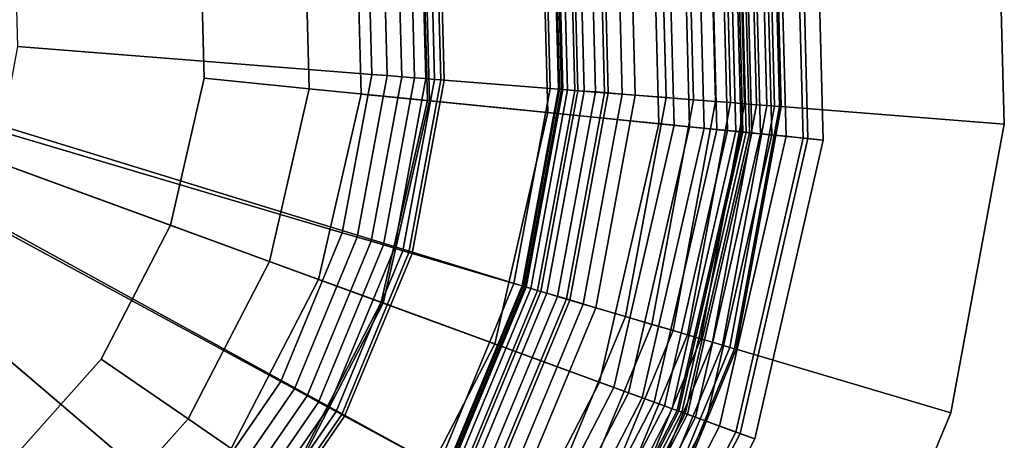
# Model space of a CAD drawing. Extents: x -43.1 to 43.1, y -41.3 to 41.3.
# Tile 269 of 656: x 14.631 to 15.612, y -40.323 to -39.904. Entities that reach past the tile are written whole.
import ezdxf

# ---------------------------------------------------------------- set-up
doc = ezdxf.new("R2010")
doc.units = 0
for name, color, linetype in [('LAMP', 7, 'CONTINUOUS'), ('LAMP_SUPPORT', 18, 'CONTINUOUS'), ('METAL_BASE', 254, 'CONTINUOUS')]:
    doc.layers.add(name, color=color, linetype=linetype)

msp = doc.modelspace()

# ---------------------------------------------------------------- linework, layer by layer
at = {"layer": 'LAMP'}
for points in [[(15.4085, -39.7205, 34.5706), (15.4164, -40.0224, 34.5706), (15.358, -40.0166, 34.6933), (15.3505, -39.7293, 34.6933)], [(15.3727, -39.7259, 33.6123), (15.3804, -40.0188, 33.6123), (15.3946, -40.0202, 33.9125), (15.3868, -39.7238, 33.9125)], [(15.3868, -39.7238, 33.9125), (15.3946, -40.0202, 33.9125), (15.4116, -40.0219, 34.1969), (15.4037, -39.7212, 34.1969)], [(15.4037, -39.7212, 34.1969), (15.4116, -40.0219, 34.1969), (15.4315, -40.0239, 34.4527), (15.4235, -39.7182, 34.4527)], [(15.4235, -39.7182, 34.4527), (15.4315, -40.0239, 34.4527), (15.4164, -40.0224, 34.5706), (15.4085, -39.7205, 34.5706)], [(15.3505, -39.7293, 34.6933), (15.358, -40.0166, 34.6933), (15.2678, -40.0076, 34.8124), (15.2609, -39.743, 34.8124)], [(15.3056, -39.7362, 32.4537), (15.3128, -40.0121, 32.4537), (15.3255, -40.0134, 32.4612), (15.3182, -39.7343, 32.4612)], [(15.3182, -39.7343, 32.4612), (15.3255, -40.0134, 32.4612), (15.3362, -40.0144, 32.4712), (15.3288, -39.7327, 32.4712)], [(15.3288, -39.7327, 32.4712), (15.3362, -40.0144, 32.4712), (15.3444, -40.0152, 32.4834), (15.337, -39.7314, 32.4834)], [(15.337, -39.7314, 32.4834), (15.3444, -40.0152, 32.4834), (15.3497, -40.0158, 32.4972), (15.3422, -39.7306, 32.4972)], [(15.3422, -39.7306, 32.4972), (15.3497, -40.0158, 32.4972), (15.3516, -40.0159, 32.5123), (15.3441, -39.7303, 32.5123)], [(15.3441, -39.7303, 32.5123), (15.3516, -40.0159, 32.5123), (15.3547, -40.0162, 32.7463), (15.3472, -39.7299, 32.7463)], [(15.3472, -39.7299, 32.7463), (15.3547, -40.0162, 32.7463), (15.3604, -40.0168, 33.0163), (15.3529, -39.729, 33.0163)], [(15.3529, -39.729, 33.0163), (15.3604, -40.0168, 33.0163), (15.369, -40.0177, 33.3092), (15.3614, -39.7277, 33.3092)], [(15.3614, -39.7277, 33.3092), (15.369, -40.0177, 33.3092), (15.3804, -40.0188, 33.6123), (15.3727, -39.7259, 33.6123)], [(15.0338, -39.7778, 32.4555), (15.0393, -39.9848, 32.4555), (15.2829, -40.0091, 32.4478), (15.2759, -39.7408, 32.4478)], [(15.2609, -39.743, 34.8124), (15.2678, -40.0076, 34.8124), (15.1571, -39.9965, 34.9196), (15.1509, -39.7599, 34.9196)], [(15.2759, -39.7408, 32.4478), (15.2829, -40.0091, 32.4478), (15.2985, -40.0106, 32.4491), (15.2913, -39.7384, 32.4491)], [(15.2913, -39.7384, 32.4491), (15.2985, -40.0106, 32.4491), (15.3128, -40.0121, 32.4537), (15.3056, -39.7362, 32.4537)], [(15.1509, -39.7599, 34.9196), (15.1571, -39.9965, 34.9196), (15.0371, -39.9846, 35.0066), (15.0317, -39.7781, 35.0066)], [(15.0317, -39.7781, 35.0066), (15.0371, -39.9846, 35.0066), (14.9192, -39.9728, 35.0649), (14.9145, -39.796, 35.0649)], [(14.9661, -39.7882, 31.956), (14.971, -39.978, 31.956), (15.0393, -39.9848, 32.4555), (15.0338, -39.7778, 32.4555)], [(14.971, -39.978, 31.956), (14.9661, -39.7882, 31.956), (14.2174, -39.9027, 31.956), (14.9287, -40.163, 31.956)], [(14.9145, -39.796, 35.0649), (14.9192, -39.9728, 35.0649), (14.8146, -39.9623, 35.0862), (14.8106, -39.8119, 35.0862)], [(14.8146, -39.9623, 35.0862), (14.781, -40.109, 35.0862), (14.2174, -39.9027, 35.0862), (14.8106, -39.8119, 35.0862)], [(14.5577, -40.5794, 31.956), (14.7153, -40.4735, 31.956), (14.2174, -39.9027, 31.956), (14.3787, -40.6428, 31.956)], [(14.712, -40.2427, 35.0862), (14.6119, -40.355, 35.0862), (14.2174, -39.9027, 35.0862), (14.781, -40.109, 35.0862)], [(14.8416, -40.3317, 31.956), (14.9287, -40.163, 31.956), (14.2174, -39.9027, 31.956), (14.7153, -40.4735, 31.956)], [(14.9192, -39.9728, 35.0649), (14.8797, -40.1451, 35.0649), (14.781, -40.109, 35.0862), (14.8146, -39.9623, 35.0862)], [(15.0371, -39.9846, 35.0066), (14.991, -40.1858, 35.0066), (14.8797, -40.1451, 35.0649), (14.9192, -39.9728, 35.0649)], [(14.971, -39.978, 31.956), (14.9287, -40.163, 31.956), (14.993, -40.1866, 32.4555), (15.0393, -39.9848, 32.4555)], [(15.1571, -39.9965, 34.9196), (15.1042, -40.2273, 34.9196), (14.991, -40.1858, 35.0066), (15.0371, -39.9846, 35.0066)], [(15.0393, -39.9848, 32.4555), (14.993, -40.1866, 32.4555), (15.223, -40.2707, 32.4478), (15.2829, -40.0091, 32.4478)], [(15.2678, -40.0076, 34.8124), (15.2088, -40.2655, 34.8124), (15.1042, -40.2273, 34.9196), (15.1571, -39.9965, 34.9196)], [(15.358, -40.0166, 34.6933), (15.2939, -40.2967, 34.6933), (15.2088, -40.2655, 34.8124), (15.2678, -40.0076, 34.8124)], [(15.2829, -40.0091, 32.4478), (15.223, -40.2707, 32.4478), (15.2377, -40.2761, 32.4491), (15.2985, -40.0106, 32.4491)], [(15.2985, -40.0106, 32.4491), (15.2377, -40.2761, 32.4491), (15.2512, -40.2811, 32.4537), (15.3128, -40.0121, 32.4537)], [(15.3128, -40.0121, 32.4537), (15.2512, -40.2811, 32.4537), (15.2632, -40.2855, 32.4612), (15.3255, -40.0134, 32.4612)], [(15.3255, -40.0134, 32.4612), (15.2632, -40.2855, 32.4612), (15.2733, -40.2892, 32.4712), (15.3362, -40.0144, 32.4712)], [(15.3362, -40.0144, 32.4712), (15.2733, -40.2892, 32.4712), (15.281, -40.292, 32.4834), (15.3444, -40.0152, 32.4834)], [(15.3444, -40.0152, 32.4834), (15.281, -40.292, 32.4834), (15.286, -40.2938, 32.4972), (15.3497, -40.0158, 32.4972)], [(15.3497, -40.0158, 32.4972), (15.286, -40.2938, 32.4972), (15.2878, -40.2945, 32.5123), (15.3516, -40.0159, 32.5123)], [(15.3516, -40.0159, 32.5123), (15.2878, -40.2945, 32.5123), (15.2907, -40.2955, 32.7463), (15.3547, -40.0162, 32.7463)], [(15.3547, -40.0162, 32.7463), (15.2907, -40.2955, 32.7463), (15.2962, -40.2975, 33.0163), (15.3604, -40.0168, 33.0163)], [(15.4164, -40.0224, 34.5706), (15.3489, -40.3168, 34.5706), (15.2939, -40.2967, 34.6933), (15.358, -40.0166, 34.6933)], [(15.3604, -40.0168, 33.0163), (15.2962, -40.2975, 33.0163), (15.3042, -40.3005, 33.3092), (15.369, -40.0177, 33.3092)], [(15.369, -40.0177, 33.3092), (15.3042, -40.3005, 33.3092), (15.315, -40.3044, 33.6123), (15.3804, -40.0188, 33.6123)], [(15.3804, -40.0188, 33.6123), (15.315, -40.3044, 33.6123), (15.3283, -40.3093, 33.9125), (15.3946, -40.0202, 33.9125)], [(15.3946, -40.0202, 33.9125), (15.3283, -40.3093, 33.9125), (15.3444, -40.3152, 34.1969), (15.4116, -40.0219, 34.1969)], [(15.4116, -40.0219, 34.1969), (15.3444, -40.3152, 34.1969), (15.3633, -40.3221, 34.4527), (15.4315, -40.0239, 34.4527)], [(15.4315, -40.0239, 34.4527), (15.3633, -40.3221, 34.4527), (15.3489, -40.3168, 34.5706), (15.4164, -40.0224, 34.5706)], [(14.8797, -40.1451, 35.0649), (14.7986, -40.3022, 35.0649), (14.712, -40.2427, 35.0862), (14.781, -40.109, 35.0862)], [(14.991, -40.1858, 35.0066), (14.8963, -40.3694, 35.0066), (14.7986, -40.3022, 35.0649), (14.8797, -40.1451, 35.0649)], [(14.9287, -40.163, 31.956), (14.8416, -40.3317, 31.956), (14.8981, -40.3706, 32.4555), (14.993, -40.1866, 32.4555)], [(15.1042, -40.2273, 34.9196), (14.9957, -40.4377, 34.9196), (14.8963, -40.3694, 35.0066), (14.991, -40.1858, 35.0066)], [(14.993, -40.1866, 32.4555), (14.8981, -40.3706, 32.4555), (15.0999, -40.5093, 32.4478), (15.223, -40.2707, 32.4478)], [(15.2088, -40.2655, 34.8124), (15.0874, -40.5007, 34.8124), (14.9957, -40.4377, 34.9196), (15.1042, -40.2273, 34.9196)], [(14.7986, -40.3022, 35.0649), (14.681, -40.4342, 35.0649), (14.6119, -40.355, 35.0862), (14.712, -40.2427, 35.0862)], [(15.2939, -40.2967, 34.6933), (15.1621, -40.552, 34.6933), (15.0874, -40.5007, 34.8124), (15.2088, -40.2655, 34.8124)], [(15.223, -40.2707, 32.4478), (15.0999, -40.5093, 32.4478), (15.1128, -40.5181, 32.4491), (15.2377, -40.2761, 32.4491)], [(15.2377, -40.2761, 32.4491), (15.1128, -40.5181, 32.4491), (15.1246, -40.5263, 32.4537), (15.2512, -40.2811, 32.4537)], [(15.2512, -40.2811, 32.4537), (15.1246, -40.5263, 32.4537), (15.1352, -40.5335, 32.4612), (15.2632, -40.2855, 32.4612)], [(15.2632, -40.2855, 32.4612), (15.1352, -40.5335, 32.4612), (15.144, -40.5396, 32.4712), (15.2733, -40.2892, 32.4712)], [(15.2733, -40.2892, 32.4712), (15.144, -40.5396, 32.4712), (15.1508, -40.5443, 32.4834), (15.281, -40.292, 32.4834)], [(15.281, -40.292, 32.4834), (15.1508, -40.5443, 32.4834), (15.1552, -40.5473, 32.4972), (15.286, -40.2938, 32.4972)], [(15.286, -40.2938, 32.4972), (15.1552, -40.5473, 32.4972), (15.1568, -40.5484, 32.5123), (15.2878, -40.2945, 32.5123)], [(14.8963, -40.3694, 35.0066), (14.7589, -40.5235, 35.0066), (14.681, -40.4342, 35.0649), (14.7986, -40.3022, 35.0649)], [(15.2878, -40.2945, 32.5123), (15.1568, -40.5484, 32.5123), (15.1593, -40.5501, 32.7463), (15.2907, -40.2955, 32.7463)], [(15.2907, -40.2955, 32.7463), (15.1593, -40.5501, 32.7463), (15.1641, -40.5534, 33.0163), (15.2962, -40.2975, 33.0163)], [(15.3489, -40.3168, 34.5706), (15.2104, -40.5852, 34.5706), (15.1621, -40.552, 34.6933), (15.2939, -40.2967, 34.6933)], [(15.2962, -40.2975, 33.0163), (15.1641, -40.5534, 33.0163), (15.1712, -40.5583, 33.3092), (15.3042, -40.3005, 33.3092)], [(15.3042, -40.3005, 33.3092), (15.1712, -40.5583, 33.3092), (15.1806, -40.5647, 33.6123), (15.315, -40.3044, 33.6123)], [(15.315, -40.3044, 33.6123), (15.1806, -40.5647, 33.6123), (15.1923, -40.5728, 33.9125), (15.3283, -40.3093, 33.9125)], [(15.3283, -40.3093, 33.9125), (15.1923, -40.5728, 33.9125), (15.2065, -40.5825, 34.1969), (15.3444, -40.3152, 34.1969)], [(15.3444, -40.3152, 34.1969), (15.2065, -40.5825, 34.1969), (15.223, -40.5939, 34.4527), (15.3633, -40.3221, 34.4527)], [(15.3633, -40.3221, 34.4527), (15.223, -40.5939, 34.4527), (15.2104, -40.5852, 34.5706), (15.3489, -40.3168, 34.5706)]]:
    msp.add_3dface(points, dxfattribs=at)
at = {"layer": 'LAMP_SUPPORT'}
for points in [[(15.3898, -39.9906, 28.8247), (15.3833, -39.7445, 28.8247), (15.3816, -39.7447, 28.8097), (15.388, -39.9905, 28.8097)], [(15.388, -39.9905, 32.3037), (15.3816, -39.7447, 32.3037), (15.3833, -39.7445, 32.2886), (15.3898, -39.9906, 32.2886)], [(15.3898, -39.9906, 32.2886), (15.3833, -39.7445, 32.2886), (15.3833, -39.7445, 28.8247), (15.3898, -39.9906, 28.8247)], [(15.2313, -39.9781, 32.3543), (15.2258, -39.7652, 32.3543), (15.3182, -39.7531, 32.3543), (15.3243, -39.9854, 32.3543)], [(15.3243, -39.9854, 28.7591), (15.3182, -39.7531, 28.7591), (15.2964, -39.7559, 28.7574), (15.3024, -39.9837, 28.7574)], [(15.3393, -39.9866, 28.7608), (15.3331, -39.7511, 28.7608), (15.3182, -39.7531, 28.7591), (15.3243, -39.9854, 28.7591)], [(15.3243, -39.9854, 32.3543), (15.3182, -39.7531, 32.3543), (15.3331, -39.7511, 32.3525), (15.3393, -39.9866, 32.3525)], [(15.3531, -39.9877, 28.7657), (15.3468, -39.7493, 28.7657), (15.3331, -39.7511, 28.7608), (15.3393, -39.9866, 28.7608)], [(15.3393, -39.9866, 32.3525), (15.3331, -39.7511, 32.3525), (15.3468, -39.7493, 32.3476), (15.3531, -39.9877, 32.3476)], [(15.3652, -39.9887, 28.7735), (15.3589, -39.7477, 28.7735), (15.3468, -39.7493, 28.7657), (15.3531, -39.9877, 28.7657)], [(15.3531, -39.9877, 32.3476), (15.3468, -39.7493, 32.3476), (15.3589, -39.7477, 32.3398), (15.3652, -39.9887, 32.3398)], [(15.3754, -39.9895, 28.7837), (15.369, -39.7464, 28.7837), (15.3589, -39.7477, 28.7735), (15.3652, -39.9887, 28.7735)], [(15.3652, -39.9887, 32.3398), (15.3589, -39.7477, 32.3398), (15.369, -39.7464, 32.3297), (15.3754, -39.9895, 32.3297)], [(15.3831, -39.9901, 28.7959), (15.3767, -39.7454, 28.7959), (15.369, -39.7464, 28.7837), (15.3754, -39.9895, 28.7837)], [(15.3754, -39.9895, 32.3297), (15.369, -39.7464, 32.3297), (15.3767, -39.7454, 32.3175), (15.3831, -39.9901, 32.3175)], [(15.388, -39.9905, 28.8097), (15.3816, -39.7447, 28.8097), (15.3767, -39.7454, 28.7959), (15.3831, -39.9901, 28.7959)], [(15.3831, -39.9901, 32.3175), (15.3767, -39.7454, 32.3175), (15.3816, -39.7447, 32.3037), (15.388, -39.9905, 32.3037)], [(15.2442, -39.9791, 28.745), (15.2386, -39.7635, 28.745), (15.2083, -39.7675, 28.735), (15.2137, -39.9767, 28.735)], [(15.275, -39.9816, 28.7526), (15.2692, -39.7595, 28.7526), (15.2386, -39.7635, 28.745), (15.2442, -39.9791, 28.745)], [(15.3024, -39.9837, 28.7574), (15.2964, -39.7559, 28.7574), (15.2692, -39.7595, 28.7526), (15.275, -39.9816, 28.7526)], [(14.2394, -39.8951, 31.3898), (15.1637, -39.7734, 31.3898), (15.1689, -39.9732, 31.3898), (15.1325, -40.1697, 31.3898)], [(15.1678, -39.9731, 28.709), (15.1626, -39.7735, 28.709), (15.1543, -39.7746, 28.6937), (15.1595, -39.9725, 28.6937)], [(15.1871, -39.9747, 28.7229), (15.1817, -39.771, 28.7229), (15.1626, -39.7735, 28.709), (15.1678, -39.9731, 28.709)], [(15.1689, -39.9732, 31.3898), (15.1637, -39.7734, 31.3898), (15.1653, -39.7732, 32.2934), (15.1706, -39.9733, 32.2934)], [(15.1706, -39.9733, 32.2934), (15.1653, -39.7732, 32.2934), (15.1669, -39.773, 32.3074), (15.1722, -39.9735, 32.3074)], [(15.1722, -39.9735, 32.3074), (15.1669, -39.773, 32.3074), (15.1715, -39.7724, 32.3202), (15.1768, -39.9738, 32.3202)], [(15.1768, -39.9738, 32.3202), (15.1715, -39.7724, 32.3202), (15.1786, -39.7714, 32.3315), (15.184, -39.9744, 32.3315)], [(15.184, -39.9744, 32.3315), (15.1786, -39.7714, 32.3315), (15.188, -39.7702, 32.3409), (15.1934, -39.9751, 32.3409)], [(15.2137, -39.9767, 28.735), (15.2083, -39.7675, 28.735), (15.1817, -39.771, 28.7229), (15.1871, -39.9747, 28.7229)], [(15.1934, -39.9751, 32.3409), (15.188, -39.7702, 32.3409), (15.1992, -39.7687, 32.3481), (15.2047, -39.976, 32.3481)], [(15.2047, -39.976, 32.3481), (15.1992, -39.7687, 32.3481), (15.2119, -39.767, 32.3527), (15.2174, -39.977, 32.3527)], [(15.2174, -39.977, 32.3527), (15.2119, -39.767, 32.3527), (15.2258, -39.7652, 32.3543), (15.2313, -39.9781, 32.3543)], [(15.1595, -39.9725, 28.6937), (15.1543, -39.7746, 28.6937), (15.0492, -39.7885, 27.6716), (15.0538, -39.9642, 27.6716)], [(15.0244, -39.9618, 27.6203), (15.02, -39.7923, 27.6203), (15.0071, -39.794, 27.6127), (15.0115, -39.9608, 27.6127)], [(15.0355, -39.9627, 27.6303), (15.031, -39.7909, 27.6303), (15.02, -39.7923, 27.6203), (15.0244, -39.9618, 27.6203)], [(15.0443, -39.9634, 27.6424), (15.0398, -39.7897, 27.6424), (15.031, -39.7909, 27.6303), (15.0355, -39.9627, 27.6303)], [(15.0506, -39.9639, 27.6563), (15.046, -39.7889, 27.6563), (15.0398, -39.7897, 27.6424), (15.0443, -39.9634, 27.6424)], [(15.0538, -39.9642, 27.6716), (15.0492, -39.7885, 27.6716), (15.046, -39.7889, 27.6563), (15.0506, -39.9639, 27.6563)], [(14.9816, -39.9585, 27.6063), (14.9774, -39.7979, 27.6063), (14.6263, -39.8442, 27.6063), (14.6286, -39.9307, 27.6063)], [(14.9971, -39.9597, 27.6079), (14.9928, -39.7959, 27.6079), (14.9774, -39.7979, 27.6063), (14.9816, -39.9585, 27.6063)], [(15.0115, -39.9608, 27.6127), (15.0071, -39.794, 27.6127), (14.9928, -39.7959, 27.6079), (14.9971, -39.9597, 27.6079)], [(14.2386, -39.905, 31.3898), (14.2394, -39.8951, 31.3898), (15.1325, -40.1697, 31.3898), (15.056, -40.3544, 31.3898)], [(14.2339, -39.9137, 31.3898), (14.2386, -39.905, 31.3898), (15.056, -40.3544, 31.3898), (14.9428, -40.5191, 31.3898)], [(14.2339, -39.9137, 31.3898), (14.9428, -40.5191, 31.3898), (14.7978, -40.6567, 31.3898), (14.6274, -40.7612, 31.3898)], [(14.9523, -40.1164, 27.6063), (14.9816, -39.9585, 27.6063), (14.6286, -39.9307, 27.6063), (14.6128, -40.0158, 27.6063)], [(14.9672, -40.1208, 27.6079), (14.9971, -39.9597, 27.6079), (14.9816, -39.9585, 27.6063), (14.9523, -40.1164, 27.6063)], [(14.9811, -40.1249, 27.6127), (15.0115, -39.9608, 27.6127), (14.9971, -39.9597, 27.6079), (14.9672, -40.1208, 27.6079)], [(14.9935, -40.1286, 27.6203), (15.0244, -39.9618, 27.6203), (15.0115, -39.9608, 27.6127), (14.9811, -40.1249, 27.6127)], [(15.0042, -40.1317, 27.6303), (15.0355, -39.9627, 27.6303), (15.0244, -39.9618, 27.6203), (14.9935, -40.1286, 27.6203)], [(15.0127, -40.1343, 27.6424), (15.0443, -39.9634, 27.6424), (15.0355, -39.9627, 27.6303), (15.0042, -40.1317, 27.6303)], [(15.0187, -40.136, 27.6563), (15.0506, -39.9639, 27.6563), (15.0443, -39.9634, 27.6424), (15.0127, -40.1343, 27.6424)], [(15.0218, -40.137, 27.6716), (15.0538, -39.9642, 27.6716), (15.0506, -39.9639, 27.6563), (15.0187, -40.136, 27.6563)], [(15.1234, -40.1671, 28.6937), (15.1595, -39.9725, 28.6937), (15.0538, -39.9642, 27.6716), (15.0218, -40.137, 27.6716)], [(15.1314, -40.1694, 28.709), (15.1678, -39.9731, 28.709), (15.1595, -39.9725, 28.6937), (15.1234, -40.1671, 28.6937)], [(15.15, -40.1749, 28.7229), (15.1871, -39.9747, 28.7229), (15.1678, -39.9731, 28.709), (15.1314, -40.1694, 28.709)], [(15.1325, -40.1697, 31.3898), (15.1689, -39.9732, 31.3898), (15.1706, -39.9733, 32.2934), (15.1341, -40.1702, 32.2934)], [(15.1341, -40.1702, 32.2934), (15.1706, -39.9733, 32.2934), (15.1722, -39.9735, 32.3074), (15.1356, -40.1707, 32.3074)], [(15.1356, -40.1707, 32.3074), (15.1722, -39.9735, 32.3074), (15.1768, -39.9738, 32.3202), (15.1401, -40.172, 32.3202)], [(15.1401, -40.172, 32.3202), (15.1768, -39.9738, 32.3202), (15.184, -39.9744, 32.3315), (15.147, -40.174, 32.3315)], [(15.147, -40.174, 32.3315), (15.184, -39.9744, 32.3315), (15.1934, -39.9751, 32.3409), (15.156, -40.1767, 32.3409)], [(15.1756, -40.1825, 28.735), (15.2137, -39.9767, 28.735), (15.1871, -39.9747, 28.7229), (15.15, -40.1749, 28.7229)], [(15.156, -40.1767, 32.3409), (15.1934, -39.9751, 32.3409), (15.2047, -39.976, 32.3481), (15.1669, -40.1799, 32.3481)], [(15.1669, -40.1799, 32.3481), (15.2047, -39.976, 32.3481), (15.2174, -39.977, 32.3527), (15.1791, -40.1836, 32.3527)], [(15.2049, -40.1912, 28.745), (15.2442, -39.9791, 28.745), (15.2137, -39.9767, 28.735), (15.1756, -40.1825, 28.735)], [(15.1791, -40.1836, 32.3527), (15.2174, -39.977, 32.3527), (15.2313, -39.9781, 32.3543), (15.1925, -40.1875, 32.3543)], [(15.1925, -40.1875, 32.3543), (15.2313, -39.9781, 32.3543), (15.3243, -39.9854, 32.3543), (15.2819, -40.214, 32.3543)], [(15.2345, -40.2, 28.7526), (15.275, -39.9816, 28.7526), (15.2442, -39.9791, 28.745), (15.2049, -40.1912, 28.745)], [(15.2609, -40.2078, 28.7574), (15.3024, -39.9837, 28.7574), (15.275, -39.9816, 28.7526), (15.2345, -40.2, 28.7526)], [(15.2819, -40.214, 28.7591), (15.3243, -39.9854, 28.7591), (15.3024, -39.9837, 28.7574), (15.2609, -40.2078, 28.7574)], [(15.2964, -40.2183, 28.7608), (15.3393, -39.9866, 28.7608), (15.3243, -39.9854, 28.7591), (15.2819, -40.214, 28.7591)], [(15.2819, -40.214, 32.3543), (15.3243, -39.9854, 32.3543), (15.3393, -39.9866, 32.3525), (15.2964, -40.2183, 32.3525)], [(15.3096, -40.2222, 28.7657), (15.3531, -39.9877, 28.7657), (15.3393, -39.9866, 28.7608), (15.2964, -40.2183, 28.7608)], [(15.2964, -40.2183, 32.3525), (15.3393, -39.9866, 32.3525), (15.3531, -39.9877, 32.3476), (15.3096, -40.2222, 32.3476)], [(15.3213, -40.2257, 28.7735), (15.3652, -39.9887, 28.7735), (15.3531, -39.9877, 28.7657), (15.3096, -40.2222, 28.7657)], [(15.3096, -40.2222, 32.3476), (15.3531, -39.9877, 32.3476), (15.3652, -39.9887, 32.3398), (15.3213, -40.2257, 32.3398)], [(15.3311, -40.2286, 28.7837), (15.3754, -39.9895, 28.7837), (15.3652, -39.9887, 28.7735), (15.3213, -40.2257, 28.7735)], [(15.3213, -40.2257, 32.3398), (15.3652, -39.9887, 32.3398), (15.3754, -39.9895, 32.3297), (15.3311, -40.2286, 32.3297)], [(15.3385, -40.2308, 28.7959), (15.3831, -39.9901, 28.7959), (15.3754, -39.9895, 28.7837), (15.3311, -40.2286, 28.7837)], [(15.3311, -40.2286, 32.3297), (15.3754, -39.9895, 32.3297), (15.3831, -39.9901, 32.3175), (15.3385, -40.2308, 32.3175)], [(15.3432, -40.2322, 28.8097), (15.388, -39.9905, 28.8097), (15.3831, -39.9901, 28.7959), (15.3385, -40.2308, 28.7959)], [(15.3385, -40.2308, 32.3175), (15.3831, -39.9901, 32.3175), (15.388, -39.9905, 32.3037), (15.3432, -40.2322, 32.3037)], [(15.3449, -40.2327, 28.8247), (15.3898, -39.9906, 28.8247), (15.388, -39.9905, 28.8097), (15.3432, -40.2322, 28.8097)], [(15.3432, -40.2322, 32.3037), (15.388, -39.9905, 32.3037), (15.3898, -39.9906, 32.2886), (15.3449, -40.2327, 32.2886)], [(15.3449, -40.2327, 32.2886), (15.3898, -39.9906, 32.2886), (15.3898, -39.9906, 28.8247), (15.3449, -40.2327, 28.8247)], [(14.8909, -40.2648, 27.6063), (14.9523, -40.1164, 27.6063), (14.6128, -40.0158, 27.6063), (14.5796, -40.0958, 27.6063)], [(14.7999, -40.3971, 27.6063), (14.8909, -40.2648, 27.6063), (14.5796, -40.0958, 27.6063), (14.5306, -40.1671, 27.6063)], [(14.9045, -40.2722, 27.6079), (14.9672, -40.1208, 27.6079), (14.9523, -40.1164, 27.6063), (14.8909, -40.2648, 27.6063)], [(14.9172, -40.2791, 27.6127), (14.9811, -40.1249, 27.6127), (14.9672, -40.1208, 27.6079), (14.9045, -40.2722, 27.6079)], [(14.9286, -40.2853, 27.6203), (14.9935, -40.1286, 27.6203), (14.9811, -40.1249, 27.6127), (14.9172, -40.2791, 27.6127)], [(14.9384, -40.2906, 27.6303), (15.0042, -40.1317, 27.6303), (14.9935, -40.1286, 27.6203), (14.9286, -40.2853, 27.6203)], [(14.9462, -40.2948, 27.6424), (15.0127, -40.1343, 27.6424), (15.0042, -40.1317, 27.6303), (14.9384, -40.2906, 27.6303)], [(14.9517, -40.2978, 27.6563), (15.0187, -40.136, 27.6563), (15.0127, -40.1343, 27.6424), (14.9462, -40.2948, 27.6424)], [(14.9545, -40.2993, 27.6716), (15.0218, -40.137, 27.6716), (15.0187, -40.136, 27.6563), (14.9517, -40.2978, 27.6563)], [(15.0477, -40.3499, 28.6937), (15.1234, -40.1671, 28.6937), (15.0218, -40.137, 27.6716), (14.9545, -40.2993, 27.6716)], [(14.6834, -40.5077, 27.6063), (14.7999, -40.3971, 27.6063), (14.5306, -40.1671, 27.6063), (14.4678, -40.2267, 27.6063)], [(15.055, -40.3539, 28.709), (15.1314, -40.1694, 28.709), (15.1234, -40.1671, 28.6937), (15.0477, -40.3499, 28.6937)], [(15.072, -40.3631, 28.7229), (15.15, -40.1749, 28.7229), (15.1314, -40.1694, 28.709), (15.055, -40.3539, 28.709)], [(15.056, -40.3544, 31.3898), (15.1325, -40.1697, 31.3898), (15.1341, -40.1702, 32.2934), (15.0574, -40.3552, 32.2934)], [(15.0574, -40.3552, 32.2934), (15.1341, -40.1702, 32.2934), (15.1356, -40.1707, 32.3074), (15.0589, -40.356, 32.3074)], [(15.0589, -40.356, 32.3074), (15.1356, -40.1707, 32.3074), (15.1401, -40.172, 32.3202), (15.0629, -40.3582, 32.3202)], [(15.0629, -40.3582, 32.3202), (15.1401, -40.172, 32.3202), (15.147, -40.174, 32.3315), (15.0693, -40.3616, 32.3315)], [(15.0693, -40.3616, 32.3315), (15.147, -40.174, 32.3315), (15.156, -40.1767, 32.3409), (15.0776, -40.3661, 32.3409)], [(15.0955, -40.3759, 28.735), (15.1756, -40.1825, 28.735), (15.15, -40.1749, 28.7229), (15.072, -40.3631, 28.7229)], [(15.0776, -40.3661, 32.3409), (15.156, -40.1767, 32.3409), (15.1669, -40.1799, 32.3481), (15.0875, -40.3715, 32.3481)], [(15.0875, -40.3715, 32.3481), (15.1669, -40.1799, 32.3481), (15.1791, -40.1836, 32.3527), (15.0988, -40.3776, 32.3527)], [(15.1224, -40.3905, 28.745), (15.2049, -40.1912, 28.745), (15.1756, -40.1825, 28.735), (15.0955, -40.3759, 28.735)], [(15.0988, -40.3776, 32.3527), (15.1791, -40.1836, 32.3527), (15.1925, -40.1875, 32.3543), (15.111, -40.3843, 32.3543)], [(15.111, -40.3843, 32.3543), (15.1925, -40.1875, 32.3543), (15.2819, -40.214, 32.3543), (15.193, -40.4288, 32.3543)], [(15.1495, -40.4052, 28.7526), (15.2345, -40.2, 28.7526), (15.2049, -40.1912, 28.745), (15.1224, -40.3905, 28.745)], [(15.1737, -40.4183, 28.7574), (15.2609, -40.2078, 28.7574), (15.2345, -40.2, 28.7526), (15.1495, -40.4052, 28.7526)], [(15.193, -40.4288, 28.7591), (15.2819, -40.214, 28.7591), (15.2609, -40.2078, 28.7574), (15.1737, -40.4183, 28.7574)], [(15.2062, -40.436, 28.7608), (15.2964, -40.2183, 28.7608), (15.2819, -40.214, 28.7591), (15.193, -40.4288, 28.7591)], [(15.193, -40.4288, 32.3543), (15.2819, -40.214, 32.3543), (15.2964, -40.2183, 32.3525), (15.2062, -40.436, 32.3525)], [(15.2183, -40.4426, 28.7657), (15.3096, -40.2222, 28.7657), (15.2964, -40.2183, 28.7608), (15.2062, -40.436, 28.7608)], [(15.2062, -40.436, 32.3525), (15.2964, -40.2183, 32.3525), (15.3096, -40.2222, 32.3476), (15.2183, -40.4426, 32.3476)], [(15.2291, -40.4484, 28.7735), (15.3213, -40.2257, 28.7735), (15.3096, -40.2222, 28.7657), (15.2183, -40.4426, 28.7657)], [(15.2183, -40.4426, 32.3476), (15.3096, -40.2222, 32.3476), (15.3213, -40.2257, 32.3398), (15.2291, -40.4484, 32.3398)], [(14.5465, -40.5916, 27.6063), (14.6834, -40.5077, 27.6063), (14.4678, -40.2267, 27.6063), (14.394, -40.2719, 27.6063)], [(15.238, -40.4532, 28.7837), (15.3311, -40.2286, 28.7837), (15.3213, -40.2257, 28.7735), (15.2291, -40.4484, 28.7735)], [(15.2291, -40.4484, 32.3398), (15.3213, -40.2257, 32.3398), (15.3311, -40.2286, 32.3297), (15.238, -40.4532, 32.3297)], [(15.2448, -40.4569, 28.7959), (15.3385, -40.2308, 28.7959), (15.3311, -40.2286, 28.7837), (15.238, -40.4532, 28.7837)], [(15.238, -40.4532, 32.3297), (15.3311, -40.2286, 32.3297), (15.3385, -40.2308, 32.3175), (15.2448, -40.4569, 32.3175)], [(15.2492, -40.4593, 28.8097), (15.3432, -40.2322, 28.8097), (15.3385, -40.2308, 28.7959), (15.2448, -40.4569, 28.7959)], [(15.2448, -40.4569, 32.3175), (15.3385, -40.2308, 32.3175), (15.3432, -40.2322, 32.3037), (15.2492, -40.4593, 32.3037)], [(15.2507, -40.4601, 28.8247), (15.3449, -40.2327, 28.8247), (15.3432, -40.2322, 28.8097), (15.2492, -40.4593, 28.8097)], [(15.2492, -40.4593, 32.3037), (15.3432, -40.2322, 32.3037), (15.3449, -40.2327, 32.2886), (15.2507, -40.4601, 32.2886)], [(15.2507, -40.4601, 32.2886), (15.3449, -40.2327, 32.2886), (15.3449, -40.2327, 28.8247), (15.2507, -40.4601, 28.8247)], [(14.8117, -40.4072, 27.6079), (14.9045, -40.2722, 27.6079), (14.8909, -40.2648, 27.6063), (14.7999, -40.3971, 27.6063)], [(14.8227, -40.4166, 27.6127), (14.9172, -40.2791, 27.6127), (14.9045, -40.2722, 27.6079), (14.8117, -40.4072, 27.6079)], [(14.8326, -40.425, 27.6203), (14.9286, -40.2853, 27.6203), (14.9172, -40.2791, 27.6127), (14.8227, -40.4166, 27.6127)], [(14.841, -40.4322, 27.6303), (14.9384, -40.2906, 27.6303), (14.9286, -40.2853, 27.6203), (14.8326, -40.425, 27.6203)], [(14.8478, -40.438, 27.6424), (14.9462, -40.2948, 27.6424), (14.9384, -40.2906, 27.6303), (14.841, -40.4322, 27.6303)], [(14.8525, -40.442, 27.6563), (14.9517, -40.2978, 27.6563), (14.9462, -40.2948, 27.6424), (14.8478, -40.438, 27.6424)], [(14.855, -40.4442, 27.6716), (14.9545, -40.2993, 27.6716), (14.9517, -40.2978, 27.6563), (14.8525, -40.442, 27.6563)], [(14.9356, -40.513, 28.6937), (15.0477, -40.3499, 28.6937), (14.9545, -40.2993, 27.6716), (14.855, -40.4442, 27.6716)]]:
    msp.add_3dface(points, dxfattribs=at)
at = {"layer": 'METAL_BASE'}
for points in [[(15.3898, -39.9906, 29.6693), (15.6121, -40.0081, 29.6693), (15.6044, -39.7154, 29.6693), (15.3833, -39.7445, 29.6693)], [(15.3833, -39.7445, 30.5563), (15.6044, -39.7154, 30.5563), (15.6121, -40.0081, 30.5563), (15.3898, -39.9906, 30.5563)], [(15.6121, -40.0081, 30.5563), (15.6044, -39.7154, 30.5563), (15.6044, -39.7154, 29.6693), (15.6121, -40.0081, 29.6693)], [(15.3898, -39.9906, 29.6693), (15.3833, -39.7445, 29.6693), (15.3833, -39.7445, 30.5563), (15.3898, -39.9906, 30.5563)], [(15.3449, -40.2327, 29.6693), (15.3898, -39.9906, 29.6693), (15.3898, -39.9906, 30.5563), (15.3449, -40.2327, 30.5563)], [(15.3449, -40.2327, 29.6693), (15.5587, -40.296, 29.6693), (15.6121, -40.0081, 29.6693), (15.3898, -39.9906, 29.6693)], [(15.3898, -39.9906, 30.5563), (15.6121, -40.0081, 30.5563), (15.5587, -40.296, 30.5563), (15.3449, -40.2327, 30.5563)], [(15.5587, -40.296, 30.5563), (15.6121, -40.0081, 30.5563), (15.6121, -40.0081, 29.6693), (15.5587, -40.296, 29.6693)], [(15.2507, -40.4601, 29.6693), (15.3449, -40.2327, 29.6693), (15.3449, -40.2327, 30.5563), (15.2507, -40.4601, 30.5563)], [(15.2507, -40.4601, 29.6693), (15.4466, -40.5665, 29.6693), (15.5587, -40.296, 29.6693), (15.3449, -40.2327, 29.6693)], [(15.3449, -40.2327, 30.5563), (15.5587, -40.296, 30.5563), (15.4466, -40.5665, 30.5563), (15.2507, -40.4601, 30.5563)], [(15.4466, -40.5665, 30.5563), (15.5587, -40.296, 30.5563), (15.5587, -40.296, 29.6693), (15.4466, -40.5665, 29.6693)]]:
    msp.add_3dface(points, dxfattribs=at)

doc.saveas('drawing.dxf')
